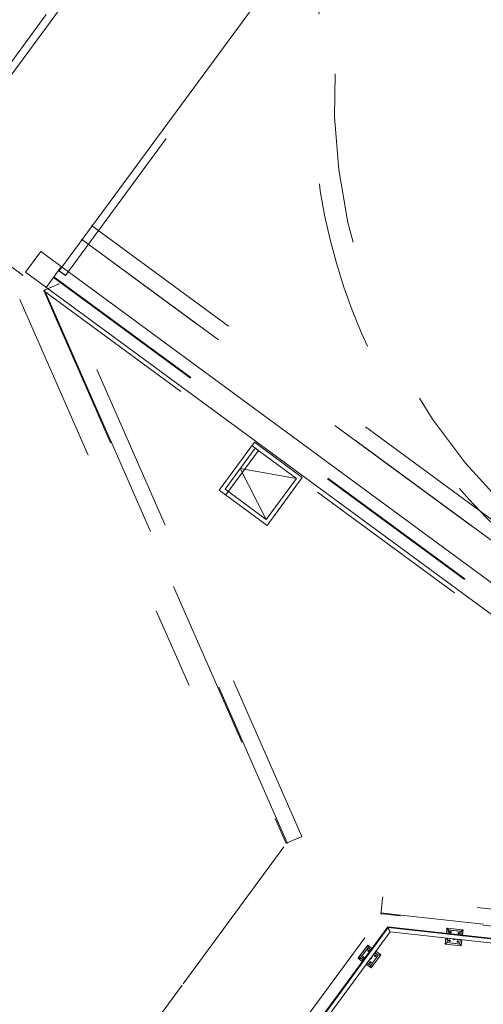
# Model space of a CAD drawing. Header units: metres. Extents: x 135583 to 135939, y 457896 to 458258.
# Tile 368 of 599: x 135800.24 to 135805.7, y 457939.18 to 457950.76. Entities that reach past the tile are written whole.
import ezdxf

# ---------------------------------------------------------------- set-up
doc = ezdxf.new("R2010")
doc.units = ezdxf.units.M
doc.linetypes.add('Hidden', pattern=[4, 2, -2])
doc.layers.add('NIEUWE INSTALLATIE', color=250, linetype='Continuous', lineweight=0)

msp = doc.modelspace()

# ---------------------------------------------------------------- linework, layer by layer
at = {"layer": 'NIEUWE INSTALLATIE'}
for p, q in [((135803.121, 457954.162), (135799.272, 457948.924)), ((135803.121, 457954.162), (135799.272, 457948.924)), ((135800.739, 457947.846), (135804.588, 457953.086)), ((135800.739, 457947.846), (135804.588, 457953.086)), ((135800.554, 457950.821), (135799.199, 457948.977)), ((135800.554, 457950.821), (135799.199, 457948.977)), ((135800.311, 457947.788), (135800.489, 457948.03)), ((135800.489, 457948.03), (135812.013, 457939.563)), ((135800.311, 457947.788), (135811.835, 457939.321)), ((135800.679, 457947.219), (135800.525, 457947.572)), ((135800.679, 457947.219), (135800.525, 457947.572)), ((135800.689, 457947.222), (135800.534, 457947.576)), ((135800.689, 457947.222), (135800.534, 457947.576)), ((135801.31, 457945.782), (135801.008, 457946.471)), ((135801.31, 457945.782), (135801.008, 457946.471)), ((135801.32, 457945.785), (135801.012, 457946.486)), ((135801.32, 457945.785), (135801.012, 457946.486)), ((135803.003, 457945.789), (135802.588, 457945.225)), ((135803.003, 457945.79), (135803.567, 457945.375)), ((135803.003, 457945.79), (135803.003, 457945.789)), ((135803.567, 457945.375), (135803.003, 457945.789)), ((135802.836, 457945.478), (135803.497, 457945.364)), ((135803.142, 457944.881), (135802.836, 457945.478)), ((135803.152, 457944.811), (135803.567, 457945.375)), ((135803.567, 457945.375), (135803.567, 457945.375)), ((135802.588, 457945.225), (135803.152, 457944.811)), ((135804.726, 457940.226), (135804.492, 457940.252)), ((135804.726, 457940.226), (135804.492, 457940.252)), ((135804.719, 457940.217), (135804.506, 457940.24)), ((135804.719, 457940.217), (135804.506, 457940.24)), ((135804.572, 457940.09), (135802.524, 457937.301)), ((135802.533, 457937.3), (135804.576, 457940.081)), ((135804.576, 457940.08), (135802.534, 457937.299)), ((135804.576, 457940.081), (135804.572, 457940.09)), ((135811.422, 457939.333), (135804.572, 457940.09)), ((135804.576, 457940.081), (135811.421, 457939.325)), ((135811.421, 457939.324), (135804.576, 457940.08)), ((135805.269, 457940.075), (135805.262, 457940.013)), ((135805.268, 457940.067), (135805.262, 457940.013)), ((135805.285, 457940.055), (135805.268, 457940.067)), ((135805.269, 457940.075), (135805.287, 457940.053)), ((135805.458, 457940.054), (135805.269, 457940.075)), ((135805.453, 457940.055), (135805.271, 457940.073)), ((135805.271, 457940.073), (135805.287, 457940.053)), ((135805.282, 457940.011), (135805.285, 457940.055)), ((135805.282, 457940.011), (135805.287, 457940.053)), ((135805.286, 457940.048), (135805.282, 457940.011)), ((135805.434, 457940.037), (135805.286, 457940.048)), ((135805.287, 457940.053), (135805.434, 457940.037)), ((135805.287, 457940.053), (135805.436, 457940.036)), ((135805.456, 457940.053), (135805.435, 457940.029)), ((135805.436, 457940.036), (135805.453, 457940.055)), ((135805.458, 457940.054), (135805.436, 457940.036)), ((135805.451, 457939.992), (135805.458, 457940.054)), ((135805.451, 457939.992), (135805.456, 457940.053)), ((135806.28, 457940.044), (135805.69, 457940.109)), ((135806.28, 457940.044), (135805.69, 457940.109)), ((135802.586, 457937.289), (135804.599, 457940.029)), ((135804.599, 457940.029), (135811.416, 457939.276)), ((135805.256, 457939.958), (135805.248, 457939.886)), ((135805.256, 457939.957), (135805.248, 457939.887)), ((135805.27, 457939.955), (135805.256, 457939.957)), ((135805.262, 457940.013), (135805.27, 457940.012)), ((135805.27, 457940.012), (135805.282, 457940.011)), ((135805.27, 457939.904), (135805.27, 457939.955)), ((135805.27, 457939.904), (135805.276, 457939.955)), ((135805.276, 457939.954), (135805.27, 457939.904)), ((135805.425, 457939.938), (135805.276, 457939.954)), ((135805.281, 457940.003), (135805.277, 457940.003)), ((135805.277, 457940.003), (135805.281, 457940.002)), ((135805.281, 457940.002), (135805.281, 457940.003)), ((135805.282, 457940.011), (135805.417, 457939.996)), ((135805.301, 457939.934), (135805.291, 457939.92)), ((135805.292, 457939.922), (135805.301, 457939.934)), ((135805.299, 457939.917), (135805.301, 457939.934)), ((135805.317, 457940.029), (135805.3, 457940.029)), ((135805.3, 457940.029), (135805.312, 457940.017)), ((135805.312, 457940.017), (135805.3, 457940.029)), ((135805.3, 457940.029), (135805.317, 457940.029)), ((135805.301, 457939.934), (135805.3, 457939.922)), ((135805.312, 457940.017), (135805.317, 457940.029)), ((135805.317, 457940.029), (135805.312, 457940.017)), ((135805.43, 457939.987), (135805.392, 457939.99)), ((135805.392, 457939.99), (135805.43, 457939.986)), ((135805.414, 457940.022), (135805.4, 457940.018)), ((135805.4, 457940.018), (135805.414, 457940.022)), ((135805.4, 457940.018), (135805.417, 457940.011)), ((135805.417, 457940.011), (135805.4, 457940.018)), ((135805.417, 457940.011), (135805.414, 457940.022)), ((135805.414, 457940.022), (135805.417, 457940.011)), ((135805.417, 457939.996), (135805.431, 457939.995)), ((135805.425, 457939.939), (135805.419, 457939.887)), ((135805.425, 457939.938), (135805.419, 457939.887)), ((135805.419, 457939.887), (135805.425, 457939.938)), ((135805.445, 457939.936), (135805.425, 457939.938)), ((135805.43, 457939.986), (135805.43, 457939.987)), ((135805.431, 457939.995), (135805.434, 457940.037)), ((135805.436, 457940.036), (135805.431, 457939.995)), ((135805.434, 457940.037), (135805.436, 457940.036)), ((135805.435, 457940.029), (135805.436, 457939.994)), ((135805.436, 457939.994), (135805.451, 457939.992)), ((135805.437, 457939.865), (135805.445, 457939.937)), ((135805.437, 457939.865), (135805.445, 457939.936)), ((135805.45, 457939.984), (135805.445, 457939.985)), ((135805.445, 457939.985), (135805.445, 457939.984)), ((135805.445, 457939.984), (135805.45, 457939.984)), ((135804.336, 457939.872), (135804.223, 457939.719)), ((135804.336, 457939.872), (135804.226, 457939.723)), ((135804.251, 457939.723), (135804.34, 457939.844)), ((135804.337, 457939.839), (135804.251, 457939.723)), ((135804.254, 457939.728), (135804.34, 457939.844)), ((135804.285, 457939.698), (135804.374, 457939.819)), ((135804.34, 457939.844), (135804.336, 457939.872)), ((135804.386, 457939.835), (135804.336, 457939.872)), ((135804.336, 457939.872), (135804.34, 457939.844)), ((135804.336, 457939.872), (135804.34, 457939.844)), ((135804.386, 457939.835), (135804.336, 457939.872)), ((135804.374, 457939.819), (135804.337, 457939.839)), ((135804.342, 457939.817), (135804.338, 457939.804)), ((135804.338, 457939.804), (135804.342, 457939.817)), ((135804.338, 457939.804), (135804.352, 457939.815)), ((135804.352, 457939.815), (135804.338, 457939.804)), ((135804.34, 457939.844), (135804.365, 457939.825)), ((135804.34, 457939.844), (135804.374, 457939.819)), ((135804.352, 457939.815), (135804.342, 457939.817)), ((135804.342, 457939.817), (135804.352, 457939.815)), ((135804.365, 457939.825), (135804.374, 457939.819)), ((135804.374, 457939.819), (135804.386, 457939.835)), ((135805.248, 457939.886), (135805.27, 457939.904)), ((135805.27, 457939.904), (135805.248, 457939.886)), ((135805.27, 457939.904), (135805.248, 457939.886)), ((135805.248, 457939.887), (135805.248, 457939.886)), ((135805.248, 457939.886), (135805.436, 457939.865)), ((135805.248, 457939.886), (135805.437, 457939.865)), ((135805.419, 457939.887), (135805.27, 457939.904)), ((135805.27, 457939.904), (135805.406, 457939.889)), ((135805.419, 457939.887), (135805.27, 457939.904)), ((135805.291, 457939.92), (135805.299, 457939.917)), ((135805.299, 457939.917), (135805.292, 457939.922)), ((135805.3, 457939.922), (135805.299, 457939.917)), ((135805.4, 457939.922), (135805.389, 457939.911)), ((135805.389, 457939.911), (135805.401, 457939.922)), ((135805.389, 457939.911), (135805.406, 457939.912)), ((135805.406, 457939.912), (135805.389, 457939.911)), ((135805.406, 457939.912), (135805.4, 457939.922)), ((135805.401, 457939.922), (135805.406, 457939.912)), ((135805.406, 457939.889), (135805.419, 457939.887)), ((135805.419, 457939.887), (135805.436, 457939.867)), ((135805.437, 457939.865), (135805.419, 457939.887)), ((135805.437, 457939.865), (135805.419, 457939.887)), ((135805.436, 457939.867), (135805.437, 457939.865)), ((135805.436, 457939.865), (135805.437, 457939.865)), ((135804.223, 457939.719), (135804.254, 457939.728)), ((135804.226, 457939.723), (135804.223, 457939.719)), ((135804.223, 457939.719), (135804.251, 457939.723)), ((135804.223, 457939.719), (135804.273, 457939.682)), ((135804.243, 457939.722), (135804.229, 457939.715)), ((135804.229, 457939.715), (135804.251, 457939.698)), ((135804.284, 457939.699), (135804.243, 457939.722)), ((135804.251, 457939.723), (135804.284, 457939.699)), ((135804.285, 457939.698), (135804.251, 457939.723)), ((135804.251, 457939.698), (135804.273, 457939.682)), ((135804.273, 457939.682), (135804.284, 457939.699)), ((135804.279, 457939.723), (135804.287, 457939.737)), ((135804.279, 457939.723), (135804.292, 457939.732)), ((135804.28, 457939.725), (135804.279, 457939.723)), ((135804.284, 457939.724), (135804.279, 457939.723)), ((135804.284, 457939.732), (135804.28, 457939.725)), ((135804.292, 457939.732), (135804.284, 457939.732)), ((135804.295, 457939.728), (135804.284, 457939.724)), ((135804.284, 457939.699), (135804.285, 457939.698)), ((135804.287, 457939.737), (135804.295, 457939.728)), ((135804.42, 457939.785), (135804.331, 457939.665)), ((135804.461, 457939.755), (135804.372, 457939.634)), ((135804.372, 457939.634), (135804.461, 457939.755)), ((135804.461, 457939.755), (135804.372, 457939.634)), ((135804.376, 457939.606), (135804.489, 457939.76)), ((135804.376, 457939.606), (135804.489, 457939.76)), ((135804.419, 457939.786), (135804.461, 457939.755)), ((135804.432, 457939.802), (135804.42, 457939.785)), ((135804.42, 457939.785), (135804.433, 457939.776)), ((135804.461, 457939.755), (135804.42, 457939.785)), ((135804.433, 457939.756), (135804.42, 457939.757)), ((135804.42, 457939.757), (135804.425, 457939.741)), ((135804.425, 457939.741), (135804.42, 457939.757)), ((135804.42, 457939.757), (135804.433, 457939.756)), ((135804.425, 457939.741), (135804.433, 457939.756)), ((135804.433, 457939.756), (135804.425, 457939.741)), ((135804.489, 457939.76), (135804.431, 457939.802)), ((135804.489, 457939.76), (135804.432, 457939.802)), ((135804.433, 457939.776), (135804.461, 457939.755)), ((135804.461, 457939.755), (135804.489, 457939.76)), ((135804.489, 457939.76), (135804.461, 457939.755)), ((135804.489, 457939.76), (135804.461, 457939.755)), ((135804.318, 457939.649), (135804.376, 457939.606)), ((135804.331, 457939.665), (135804.319, 457939.648)), ((135804.319, 457939.648), (135804.338, 457939.634)), ((135804.372, 457939.634), (135804.33, 457939.665)), ((135804.372, 457939.634), (135804.331, 457939.665)), ((135804.331, 457939.665), (135804.37, 457939.636)), ((135804.338, 457939.634), (135804.376, 457939.606)), ((135804.37, 457939.67), (135804.361, 457939.676)), ((135804.361, 457939.676), (135804.368, 457939.66)), ((135804.368, 457939.66), (135804.37, 457939.67)), ((135804.368, 457939.66), (135804.37, 457939.67)), ((135804.37, 457939.662), (135804.368, 457939.66)), ((135804.37, 457939.67), (135804.375, 457939.666)), ((135804.375, 457939.666), (135804.37, 457939.662)), ((135804.37, 457939.636), (135804.372, 457939.634)), ((135804.376, 457939.606), (135804.372, 457939.634)), ((135804.372, 457939.634), (135804.376, 457939.606)), ((135804.372, 457939.634), (135804.376, 457939.606))]:
    msp.add_line(p, q, dxfattribs=at)
at = {"layer": 'NIEUWE INSTALLATIE', "linetype": 'Hidden'}
for p, q in [((135800.78, 457947.75), (135804.602, 457952.953)), ((135800.78, 457947.75), (135804.602, 457952.953)), ((135800.78, 457947.75), (135804.602, 457952.953)), ((135800.78, 457947.75), (135804.602, 457952.953)), ((135799.316, 457948.46), (135800.283, 457947.749)), ((135799.316, 457948.46), (135800.283, 457947.749)), ((135801.087, 457948.337), (135812.127, 457940.226)), ((135801.087, 457948.337), (135812.127, 457940.226)), ((135812.009, 457940.064), (135800.968, 457948.176)), ((135800.968, 457948.176), (135812.009, 457940.064)), ((135812.009, 457940.064), (135800.968, 457948.176)), ((135800.968, 457948.176), (135812.009, 457940.064)), ((135811.921, 457939.438), (135800.397, 457947.904)), ((135811.927, 457939.446), (135800.403, 457947.913)), ((135800.73, 457947.852), (135800.553, 457947.61)), ((135800.73, 457947.852), (135800.553, 457947.61)), ((135800.699, 457947.81), (135800.78, 457947.75)), ((135800.699, 457947.81), (135800.78, 457947.75)), ((135800.699, 457947.81), (135800.78, 457947.75)), ((135800.699, 457947.81), (135800.78, 457947.75)), ((135800.707, 457947.804), (135800.708, 457947.804)), ((135800.707, 457947.804), (135800.708, 457947.804)), ((135800.707, 457947.804), (135800.708, 457947.804)), ((135800.707, 457947.804), (135800.708, 457947.804)), ((135800.708, 457947.804), (135800.738, 457947.846)), ((135800.708, 457947.804), (135800.738, 457947.846)), ((135800.708, 457947.804), (135800.738, 457947.846)), ((135800.708, 457947.804), (135800.738, 457947.846)), ((135800.772, 457947.756), (135800.716, 457947.798)), ((135800.772, 457947.756), (135800.716, 457947.798)), ((135800.772, 457947.756), (135800.716, 457947.798)), ((135800.772, 457947.756), (135800.716, 457947.798)), ((135800.707, 457947.653), (135800.524, 457947.573)), ((135800.707, 457947.653), (135800.524, 457947.573)), ((135800.707, 457947.653), (135800.524, 457947.573)), ((135800.707, 457947.653), (135800.524, 457947.573)), ((135800.524, 457947.573), (135800.524, 457947.572)), ((135800.524, 457947.573), (135800.524, 457947.572)), ((135800.524, 457947.573), (135800.524, 457947.572)), ((135800.524, 457947.573), (135800.524, 457947.572)), ((135800.524, 457947.573), (135800.524, 457947.572)), ((135800.524, 457947.573), (135800.524, 457947.572)), ((135800.524, 457947.573), (135800.524, 457947.572)), ((135800.524, 457947.573), (135800.524, 457947.572)), ((135800.525, 457947.572), (135800.524, 457947.572)), ((135800.525, 457947.572), (135800.524, 457947.572)), ((135800.525, 457947.572), (135800.524, 457947.572)), ((135800.525, 457947.572), (135800.524, 457947.572)), ((135800.524, 457947.571), (135811.565, 457939.46)), ((135800.524, 457947.571), (135811.565, 457939.46)), ((135800.534, 457947.576), (135800.533, 457947.577)), ((135800.534, 457947.576), (135800.533, 457947.577)), ((135800.534, 457947.576), (135800.533, 457947.577)), ((135800.534, 457947.576), (135800.533, 457947.577)), ((135800.543, 457947.581), (135800.698, 457947.649)), ((135800.543, 457947.581), (135800.698, 457947.649)), ((135800.543, 457947.581), (135800.698, 457947.649)), ((135800.543, 457947.581), (135800.698, 457947.649)), ((135803.561, 457941.152), (135800.707, 457947.653)), ((135803.561, 457941.152), (135800.707, 457947.653)), ((135803.561, 457941.152), (135800.707, 457947.653)), ((135803.561, 457941.152), (135800.707, 457947.653)), ((135800.242, 457947.469), (135800.242, 457947.469)), ((135800.242, 457947.469), (135802.234, 457942.929)), ((135800.242, 457947.469), (135800.242, 457947.469)), ((135800.242, 457947.469), (135802.234, 457942.929)), ((135801.008, 457946.471), (135800.679, 457947.219)), ((135801.008, 457946.471), (135800.679, 457947.219)), ((135801.008, 457946.471), (135800.679, 457947.219)), ((135801.008, 457946.471), (135800.679, 457947.219)), ((135801.012, 457946.486), (135800.689, 457947.222)), ((135801.012, 457946.486), (135800.689, 457947.222)), ((135801.012, 457946.486), (135800.689, 457947.222)), ((135801.012, 457946.486), (135800.689, 457947.222)), ((135802.856, 457942.26), (135801.31, 457945.782)), ((135802.856, 457942.26), (135801.31, 457945.782)), ((135802.856, 457942.26), (135801.31, 457945.782)), ((135802.856, 457942.26), (135801.31, 457945.782)), ((135803.387, 457941.075), (135801.32, 457945.785)), ((135803.387, 457941.075), (135801.32, 457945.785)), ((135803.387, 457941.075), (135801.32, 457945.785)), ((135803.387, 457941.075), (135801.32, 457945.785)), ((135803.013, 457945.719), (135802.658, 457945.236)), ((135803.052, 457945.691), (135802.973, 457945.749)), ((135803.052, 457945.691), (135802.973, 457945.749)), ((135803.497, 457945.364), (135803.013, 457945.719)), ((135802.667, 457945.168), (135803.052, 457945.691)), ((135802.667, 457945.168), (135803.052, 457945.691)), ((135803.142, 457944.881), (135803.497, 457945.364)), ((135802.658, 457945.236), (135803.142, 457944.881)), ((135803.378, 457941.07), (135803.249, 457941.365)), ((135803.378, 457941.07), (135803.249, 457941.365)), ((135803.378, 457941.07), (135803.249, 457941.365)), ((135803.378, 457941.07), (135803.249, 457941.365)), ((135803.552, 457941.147), (135803.396, 457941.079)), ((135803.552, 457941.147), (135803.396, 457941.079)), ((135803.552, 457941.147), (135803.396, 457941.079)), ((135803.552, 457941.147), (135803.396, 457941.079)), ((135802.165, 457939.417), (135803.378, 457941.069)), ((135802.165, 457939.417), (135803.378, 457941.069)), ((135804.493, 457940.262), (135804.512, 457940.431)), ((135804.493, 457940.262), (135804.512, 457940.431)), ((135804.493, 457940.262), (135804.512, 457940.431)), ((135804.493, 457940.262), (135804.512, 457940.431)), ((135811.588, 457939.659), (135804.513, 457940.441)), ((135811.588, 457939.659), (135804.513, 457940.441)), ((135811.588, 457939.659), (135804.513, 457940.441)), ((135811.588, 457939.659), (135804.513, 457940.441)), ((135804.506, 457940.24), (135804.49, 457940.242)), ((135804.506, 457940.24), (135804.49, 457940.242)), ((135804.506, 457940.24), (135804.49, 457940.242)), ((135804.506, 457940.24), (135804.49, 457940.242)), ((135805.697, 457940.119), (135804.726, 457940.226)), ((135805.697, 457940.119), (135804.726, 457940.226)), ((135805.697, 457940.119), (135804.726, 457940.226)), ((135805.697, 457940.119), (135804.726, 457940.226)), ((135804.301, 457939.96), (135803.293, 457938.588)), ((135804.301, 457939.96), (135803.293, 457938.588)), ((135802.153, 457939.401), (135801.679, 457938.756)), ((135802.153, 457939.401), (135801.679, 457938.756))]:
    msp.add_line(p, q, dxfattribs=at)
at = {"layer": 'NIEUWE INSTALLATIE', "linetype": 'Hidden', "flags": 128}
msp.add_lwpolyline([(135804.319, 457952.736), (135804.204, 457952.468), (135804.1, 457952.195), (135804.008, 457951.919), (135803.927, 457951.638), (135803.858, 457951.355), (135803.801, 457951.069), (135803.756, 457950.781), (135803.723, 457950.491), (135803.702, 457950.2), (135803.693, 457949.909), (135803.696, 457949.617), (135803.711, 457949.326), (135803.739, 457949.035), (135803.779, 457948.746), (135803.83, 457948.459), (135803.894, 457948.175), (135803.969, 457947.893), (135804.056, 457947.614), (135804.155, 457947.34), (135804.265, 457947.07), (135804.386, 457946.804), (135804.518, 457946.544), (135804.66, 457946.29), (135804.814, 457946.042), (135804.977, 457945.8), (135805.15, 457945.566), (135805.333, 457945.338), (135805.526, 457945.119), (135805.727, 457944.908), (135805.937, 457944.705), (135806.155, 457944.512), (135806.381, 457944.327), (135806.614, 457944.152), (135806.855, 457943.988), (135807.102, 457943.833), (135807.355, 457943.688), (135807.615, 457943.555), (135807.879, 457943.432), (135808.149, 457943.32), (135808.423, 457943.22), (135808.7, 457943.131), (135808.982, 457943.054), (135809.266, 457942.989), (135809.553, 457942.935), (135809.841, 457942.894), (135810.132, 457942.864), (135810.423, 457942.847), (135810.714, 457942.842), (135811.006, 457942.849), (135811.297, 457942.868), (135811.587, 457942.899), (135811.875, 457942.942), (135812.162, 457942.998), (135812.446, 457943.065), (135812.726, 457943.144), (135813.004, 457943.234), (135813.277, 457943.336), (135813.546, 457943.45), (135813.809, 457943.574), (135814.068, 457943.709), (135814.32, 457943.855), (135814.567, 457944.012), (135814.806, 457944.178), (135815.038, 457944.354), (135815.263, 457944.54), (135815.48, 457944.735), (135815.689, 457944.939), (135815.889, 457945.152)], dxfattribs=at)
msp.add_lwpolyline([(135804.319, 457952.736), (135804.204, 457952.468), (135804.1, 457952.195), (135804.008, 457951.919), (135803.927, 457951.638), (135803.858, 457951.355), (135803.801, 457951.069), (135803.756, 457950.781), (135803.723, 457950.491), (135803.702, 457950.2), (135803.693, 457949.909), (135803.696, 457949.617), (135803.711, 457949.326), (135803.739, 457949.035), (135803.779, 457948.746), (135803.83, 457948.459), (135803.894, 457948.175), (135803.969, 457947.893), (135804.056, 457947.614), (135804.155, 457947.34), (135804.265, 457947.07), (135804.386, 457946.804), (135804.518, 457946.544), (135804.66, 457946.29), (135804.814, 457946.042), (135804.977, 457945.8), (135805.15, 457945.566), (135805.333, 457945.338), (135805.526, 457945.119), (135805.727, 457944.908), (135805.937, 457944.705), (135806.155, 457944.512), (135806.381, 457944.327), (135806.614, 457944.152), (135806.855, 457943.988), (135807.102, 457943.833), (135807.355, 457943.688), (135807.615, 457943.555), (135807.879, 457943.432), (135808.149, 457943.32), (135808.423, 457943.22), (135808.7, 457943.131), (135808.982, 457943.054), (135809.266, 457942.989), (135809.553, 457942.935), (135809.841, 457942.894), (135810.132, 457942.864), (135810.423, 457942.847), (135810.714, 457942.842), (135811.006, 457942.849), (135811.297, 457942.868), (135811.587, 457942.899), (135811.875, 457942.942), (135812.162, 457942.998), (135812.446, 457943.065), (135812.726, 457943.144), (135813.004, 457943.234), (135813.277, 457943.336), (135813.546, 457943.45), (135813.809, 457943.574), (135814.068, 457943.709), (135814.32, 457943.855), (135814.567, 457944.012), (135814.806, 457944.178), (135815.038, 457944.354), (135815.263, 457944.54), (135815.48, 457944.735), (135815.689, 457944.939), (135815.889, 457945.152)], dxfattribs=at)
at = {"layer": 'NIEUWE INSTALLATIE', "linetype": 'Hidden'}
msp.add_arc((135810.692, 457949.842), 6.75, 143.671, 317.9299, dxfattribs=at)
msp.add_arc((135810.692, 457949.842), 6.75, 143.671, 317.9299, dxfattribs=at)
for centre, major_axis, ratio, start_param, end_param in [((135800.7, 457947.81), (-0.00806, 0.00592), 0.005298, 3.141593, 4.712389), ((135800.7, 457947.81), (-0.00806, 0.00592), 0.005298, 3.141593, 4.712389), ((135800.7, 457947.81), (-0.00806, 0.00592), 0.005298, 3.141593, 4.712389), ((135800.7, 457947.81), (-0.00806, 0.00592), 0.005298, 3.141593, 4.712389), ((135800.716, 457947.798), (-0.00806, 0.00592), 0.005298, 0, 1.570796), ((135800.716, 457947.798), (-0.00806, 0.00592), 0.005298, 0, 1.570796), ((135800.716, 457947.798), (-0.00806, 0.00592), 0.005298, 0, 1.570796), ((135800.716, 457947.798), (-0.00806, 0.00592), 0.005298, 0, 1.570796), ((135800.772, 457947.756), (-0.00806, 0.00592), 0.005298, 3.141593, 4.712389), ((135800.772, 457947.756), (-0.00806, 0.00592), 0.005298, 3.141593, 4.712389), ((135800.772, 457947.756), (-0.00806, 0.00592), 0.005298, 3.141593, 4.712389), ((135800.772, 457947.756), (-0.00806, 0.00592), 0.005298, 3.141593, 4.712389), ((135800.524, 457947.572), (0.00916, 0.00402), 0.007238, 5.759587, 6.283184), ((135800.524, 457947.572), (0.00916, 0.00402), 0.007238, 5.759587, 6.283184), ((135800.524, 457947.572), (0.00916, 0.00402), 0.007238, 5.759587, 6.283184), ((135800.524, 457947.572), (0.00916, 0.00402), 0.007238, 5.759587, 6.283184), ((135800.543, 457947.581), (0.00916, 0.00402), 0.007238, 1.570796, 3.141593), ((135800.543, 457947.581), (0.00916, 0.00402), 0.007238, 1.570796, 3.141593), ((135800.543, 457947.581), (0.00916, 0.00402), 0.007238, 1.570796, 3.141593), ((135800.543, 457947.581), (0.00916, 0.00402), 0.007238, 1.570796, 3.141593), ((135800.698, 457947.649), (0.00916, 0.00402), 0.007238, 4.712389, 6.283185), ((135800.698, 457947.649), (0.00916, 0.00402), 0.007238, 4.712389, 6.283185), ((135800.698, 457947.649), (0.00916, 0.00402), 0.007238, 4.712389, 6.283185), ((135800.698, 457947.649), (0.00916, 0.00402), 0.007238, 4.712389, 6.283185), ((135803.552, 457941.147), (0.00916, 0.00402), 0.007238, 4.712389, 6.283185), ((135803.552, 457941.147), (0.00916, 0.00402), 0.007238, 4.712389, 6.283185), ((135803.552, 457941.147), (0.00916, 0.00402), 0.007238, 4.712389, 6.283185), ((135803.552, 457941.147), (0.00916, 0.00402), 0.007238, 4.712389, 6.283185), ((135803.378, 457941.071), (0.00916, 0.00402), 0.007238, 4.712389, 6.283185), ((135803.378, 457941.071), (0.00916, 0.00402), 0.007238, 4.712389, 6.283185), ((135803.378, 457941.071), (0.00916, 0.00402), 0.007238, 4.712389, 6.283185), ((135803.378, 457941.071), (0.00916, 0.00402), 0.007238, 4.712389, 6.283185), ((135803.396, 457941.079), (0.00916, 0.00402), 0.007238, 1.570796, 3.141593), ((135803.396, 457941.079), (0.00916, 0.00402), 0.007238, 1.570796, 3.141593), ((135803.396, 457941.079), (0.00916, 0.00402), 0.007238, 1.570796, 3.141593), ((135803.396, 457941.079), (0.00916, 0.00402), 0.007238, 1.570796, 3.141593), ((135804.512, 457940.431), (0.0011, 0.00994), 0.007257, 0, 1.570796), ((135804.512, 457940.431), (0.0011, 0.00994), 0.007257, 0, 1.570796), ((135804.512, 457940.431), (0.0011, 0.00994), 0.007257, 0, 1.570796), ((135804.512, 457940.431), (0.0011, 0.00994), 0.007257, 0, 1.570796), ((135804.491, 457940.242), (0.0011, 0.00994), 0.007257, 0, 1.570796), ((135804.491, 457940.242), (0.0011, 0.00994), 0.007257, 0, 1.570796), ((135804.491, 457940.242), (0.0011, 0.00994), 0.007257, 0, 1.570796), ((135804.491, 457940.242), (0.0011, 0.00994), 0.007257, 0, 1.570796), ((135804.493, 457940.262), (0.0011, 0.00994), 0.007257, 3.141593, 3.665192), ((135804.493, 457940.262), (0.0011, 0.00994), 0.007257, 3.141593, 3.665192), ((135804.493, 457940.262), (0.0011, 0.00994), 0.007257, 3.141593, 3.665192), ((135804.493, 457940.262), (0.0011, 0.00994), 0.007257, 3.141593, 3.665192)]:
    msp.add_ellipse(centre, major_axis=major_axis, ratio=ratio, start_param=start_param, end_param=end_param, dxfattribs=at)
at = {"layer": 'NIEUWE INSTALLATIE'}
for centre, major_axis, ratio, start_param, end_param in [((135800.524, 457947.572), (0.00916, 0.00402), 0.007238, 4.712389, 6.283185), ((135800.524, 457947.572), (0.00916, 0.00402), 0.007238, 4.712389, 6.283185), ((135804.491, 457940.242), (0.0011, 0.00994), 0.007257, 0.000001, 0.523599), ((135804.491, 457940.242), (0.0011, 0.00994), 0.007257, 0.000001, 0.523599), ((135804.493, 457940.262), (0.0011, 0.00994), 0.007257, 3.141593, 4.712389), ((135804.493, 457940.262), (0.0011, 0.00994), 0.007257, 3.141593, 4.712389)]:
    msp.add_ellipse(centre, major_axis=major_axis, ratio=ratio, start_param=start_param, end_param=end_param, dxfattribs=at)
at = {"layer": 'NIEUWE INSTALLATIE', "extrusion": (0, 0, -1)}
for centre, major_axis, start_param, end_param in [((135805.298, 457939.926), (-0.00895, 0.00099), 4.712389, 7.853982), ((135805.298, 457939.926), (-0.00895, 0.00099), 1.570796, 4.712389), ((135805.309, 457940.025), (-0.00864, -0.00251), 5.105088, 8.246681), ((135805.309, 457940.025), (-0.00895, 0.00099), 1.570796, 4.712389), ((135805.353, 457939.97), (-0.0308, -0.0047), 4.45059, 5.497787), ((135805.353, 457939.97), (-0.0119, -0.0233), 5.658662, 6.182261), ((135805.397, 457939.915), (-0.00702, -0.00563), 5.497787, 8.63938), ((135805.397, 457939.915), (-0.00848, 0.00302), 1.338973, 4.480565), ((135805.408, 457940.014), (-0.00702, -0.00563), 5.497787, 8.63938), ((135805.408, 457940.014), (-0.00099, -0.00895), 3.141593, 6.283185), ((135804.345, 457939.809), (0.00136, -0.0089), 5.497787, 8.63938), ((135804.345, 457939.809), (0.00725, -0.00533), 3.141593, 6.283185), ((135804.286, 457939.729), (-0.00215, -0.00874), 5.105088, 8.246681), ((135804.286, 457939.729), (-0.00533, -0.00725), 1.570796, 4.712389), ((135804.356, 457939.739), (-0.0113, -0.029), 4.45059, 5.706733), ((135804.356, 457939.739), (0.0142, -0.022), 5.658662, 6.182261), ((135804.426, 457939.75), (0.00136, -0.0089), 5.497787, 8.63938), ((135804.426, 457939.75), (-0.00685, -0.00583), 1.338973, 4.480565), ((135804.367, 457939.669), (-0.00533, -0.00725), 4.712389, 7.853982), ((135804.367, 457939.669), (-0.00533, -0.00725), 1.570796, 4.712389)]:
    msp.add_ellipse(centre, major_axis=major_axis, ratio=1, start_param=start_param, end_param=end_param, dxfattribs=at)
at = {"layer": 'NIEUWE INSTALLATIE'}
msp.add_open_spline([(135804.599, 457940.029), (135804.599, 457940.029), (135804.599, 457940.03), (135804.598, 457940.032), (135804.597, 457940.034), (135804.596, 457940.037), (135804.595, 457940.039), (135804.593, 457940.042), (135804.592, 457940.045), (135804.591, 457940.048), (135804.589, 457940.051), (135804.588, 457940.055), (135804.586, 457940.058), (135804.585, 457940.061), (135804.583, 457940.064), (135804.582, 457940.067), (135804.581, 457940.07), (135804.58, 457940.073), (135804.579, 457940.075), (135804.578, 457940.077), (135804.577, 457940.08), (135804.576, 457940.08), (135804.576, 457940.08)], degree=3, knots=[0, 0, 0, 0, 0.083333, 0.166667, 0.208333, 0.25, 0.291667, 0.333333, 0.375, 0.416667, 0.458333, 0.5, 0.541667, 0.583333, 0.625, 0.666667, 0.708333, 0.75, 0.791667, 0.833333, 0.916667, 1, 1, 1, 1], dxfattribs=at)

doc.saveas('drawing.dxf')
